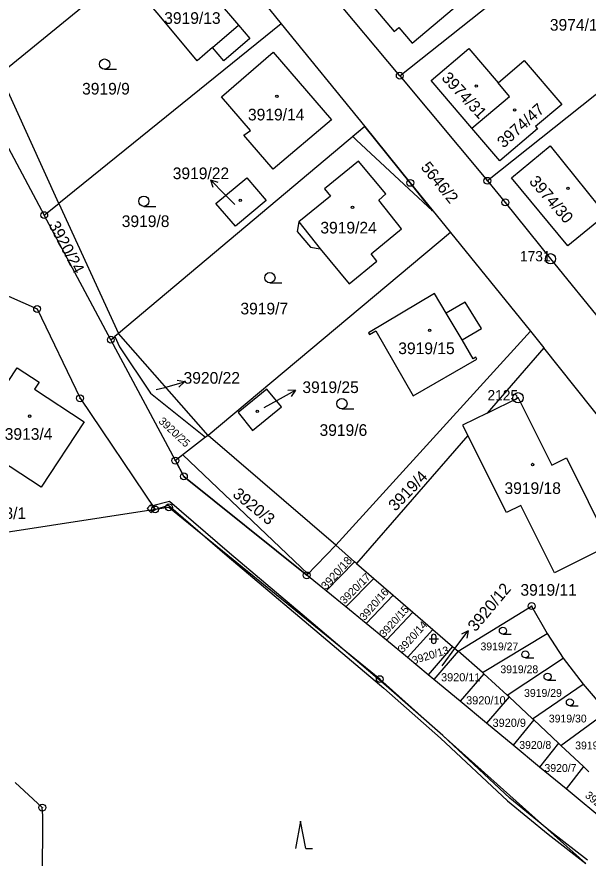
# Model space of a CAD drawing. Extents: x -644096 to -634268, y -1141430 to -1133463.
# Drawn here: x -639816.5 to -639733.3, y -1137562.9 to -1137440.3 of the extents above; entities that cross this region are included whole.
import ezdxf

# ---------------------------------------------------------------- set-up
doc = ezdxf.new("R2010")
doc.units = 0
for name, color, linetype in [('_CIVIL_CONSTRUCTION', 7, 'Continuous'), ('B_Hranice _3D', 7, 'Continuous'), ('M_Svah_Nasyp', 7, 'Continuous'), ('M_Svah_Zarez', 7, 'Continuous'), ('spodek_zarez', 7, 'Continuous'), ('svrsek_osa_sjezdy', 7, 'Continuous'), ('svrsek_osa_terminal_VRT', 7, 'Continuous'), ('svrsek_osa_VRT', 7, 'Continuous'), ('svrsek_popisy_VRT', 7, 'Continuous'), ('terminal_VRT', 7, 'Continuous')]:
    doc.layers.add(name, color=color, linetype=linetype)

msp = doc.modelspace()

# ---------------------------------------------------------------- linework, layer by layer
at = {"layer": '_CIVIL_CONSTRUCTION'}
for centre, radius in [((-639760.72, -1137448.89), 0.5), ((-639760.72, -1137448.89), 0.0303), ((-639759.19, -1137464.51), 0.5), ((-639747.96, -1137464.21), 0.5), ((-639759.19, -1137464.51), 0.0303), ((-639747.96, -1137464.21), 0.0303), ((-639745.34, -1137467.35), 0.5), ((-639745.34, -1137467.35), 0.0303), ((-639812.53, -1137469.21), 0.5), ((-639812.53, -1137469.21), 0.0303), ((-639738.76, -1137475.57), 0.75), ((-639738.76, -1137475.57), 0.03), ((-639813.56, -1137482.88), 0.5), ((-639813.56, -1137482.88), 0.0303), ((-639802.82, -1137487.37), 0.5), ((-639802.82, -1137487.37), 0.0303), ((-639807.31, -1137495.91), 0.5), ((-639807.31, -1137495.91), 0.0303), ((-639743.49, -1137495.83), 0.75), ((-639743.49, -1137495.83), 0.03), ((-639793.41, -1137504.99), 0.5), ((-639793.41, -1137504.99), 0.0303), ((-639792.18, -1137507.29), 0.5), ((-639792.18, -1137507.29), 0.0303), ((-639796.38, -1137512.11), 0.5), ((-639794.35, -1137511.8), 0.5), ((-639794.35, -1137511.8), 0.0303), ((-639796.38, -1137512.11), 0.0303), ((-639774.28, -1137521.7), 0.5), ((-639774.28, -1137521.7), 0.0303), ((-639741.51, -1137526.19), 0.5), ((-639741.51, -1137526.19), 0.0303), ((-639763.63, -1137536.84), 0.5), ((-639763.63, -1137536.84), 0.0303), ((-639812.81, -1137555.56), 0.5), ((-639812.81, -1137555.56), 0.0303)]:
    msp.add_circle(centre, radius, dxfattribs=at)
at = {"layer": 'B_Hranice _3D'}
for points in [[(-639767.57, -1137457.77), (-639767.01, -1137458.29), (-639755.94, -1137468.57), (-639759.19, -1137464.51), (-639765.83, -1137456.31)], [(-639793.41, -1137504.99), (-639792.18, -1137507.29), (-639774.28, -1137521.7), (-639774.1, -1137521.51), (-639792.35, -1137504.17)], [(-639797.29, -1137512.25), (-639796.38, -1137512.11), (-639796.73, -1137511.59), (-639796.89, -1137511.63), (-639797.05, -1137511.45), (-639797.55, -1137511.99)], [(-639796.97, -1137512.56), (-639796.38, -1137512.11), (-639797.29, -1137512.25)]]:
    msp.add_lwpolyline(points, close=True, dxfattribs=at)
msp.add_lwpolyline([(-639733.37, -1137563.23), (-639738.76, -1137559.05), (-639744.69, -1137554.17), (-639754.46, -1137545.05), (-639762.7, -1137537.79), (-639774.96, -1137527.41), (-639785.55, -1137518.47), (-639794.28, -1137510.93), (-639796.73, -1137511.59), (-639796.38, -1137512.11), (-639794.42, -1137511.47), (-639785.87, -1137518.85), (-639775.28, -1137527.79), (-639763.02, -1137538.17), (-639754.8, -1137545.43), (-639745.01, -1137554.55), (-639739.08, -1137559.43), (-639733.59, -1137563.71)], dxfattribs=at)
at = {"layer": 'M_Svah_Nasyp'}
for p, q in [((-639788.02, -1137444.8), (-639784.23, -1137441.55)), ((-639775.44, -1137470.21), (-639772.32, -1137474.11)), ((-639751.64, -1137487.41), (-639753.95, -1137483.52))]:
    msp.add_line(p, q, dxfattribs=at)
at = {"layer": 'M_Svah_Zarez'}
for centre in [(-639749.58, -1137450.41), (-639778.63, -1137451.91), (-639743.98, -1137453.88), (-639736.22, -1137465.31), (-639783.97, -1137467.05), (-639767.61, -1137468.09), (-639756.37, -1137485.99), (-639814.65, -1137498.51), (-639781.49, -1137497.82), (-639741.37, -1137505.56)]:
    msp.add_circle(centre, 0.175, dxfattribs=at)
at = {"layer": 'spodek_zarez'}
msp.add_circle((-638683.07, -1137056.85), 1378.08, dxfattribs=at)
at = {"layer": 'svrsek_osa_sjezdy'}
for p, q in [((-639803.72, -1137447.95), (-639801.97, -1137447.95)), ((-639798.01, -1137467.94), (-639796.26, -1137467.94)), ((-639779.64, -1137479.08), (-639777.89, -1137479.08)), ((-639769.15, -1137497.44), (-639767.4, -1137497.44)), ((-639756.44, -1137530.97), (-639755.1, -1137530.97)), ((-639756.1, -1137530.64), (-639756.1, -1137531.31)), ((-639755.44, -1137531.31), (-639755.44, -1137530.64)), ((-639745.7, -1137530.29), (-639744.51, -1137530.29)), ((-639742.41, -1137533.74), (-639741.21, -1137533.74)), ((-639739.19, -1137536.99), (-639737.99, -1137536.99)), ((-639735.94, -1137540.72), (-639734.74, -1137540.72)), ((-639775.17, -1137557.54), (-639775.92, -1137561.54)), ((-639774.42, -1137561.54), (-639775.17, -1137557.54)), ((-639774.42, -1137561.54), (-639773.42, -1137561.54))]:
    msp.add_line(p, q, dxfattribs=at)
for centre, radius in [((-639803.72, -1137447.2), 0.75), ((-639798.01, -1137467.19), 0.75), ((-639779.64, -1137478.33), 0.75), ((-639769.15, -1137496.69), 0.75), ((-639745.7, -1137529.78), 0.51), ((-639742.41, -1137533.23), 0.51), ((-639739.19, -1137536.48), 0.51), ((-639735.94, -1137540.21), 0.51)]:
    msp.add_circle(centre, radius, dxfattribs=at)
for centre, start, end in [((-639755.77, -1137530.64), 0, 180), ((-639755.77, -1137531.31), 180, 359.9879)]:
    msp.add_arc(centre, 0.335, start, end, dxfattribs=at)
at = {"layer": 'svrsek_osa_terminal_VRT'}
msp.add_arc((-642050.26, -1145189.6), 8802.25, 41.413152, 75.317049, dxfattribs=at)
at = {"layer": 'svrsek_popisy_VRT'}
for p, q in [((-639786.19, -1137466.19), (-639788.31, -1137464.07)), ((-639788.31, -1137464.07), (-639787.25, -1137464.42)), ((-639788.31, -1137464.07), (-639787.96, -1137465.13)), ((-639784.74, -1137467.65), (-639786.19, -1137466.19)), ((-639792.07, -1137493.53), (-639793.17, -1137493.31)), ((-639796.2, -1137494.64), (-639794.97, -1137494.31)), ((-639794.97, -1137494.31), (-639792.07, -1137493.53)), ((-639792.07, -1137493.53), (-639792.91, -1137494.28)), ((-639778.53, -1137496.17), (-639775.91, -1137494.72)), ((-639775.91, -1137494.72), (-639777.02, -1137494.76)), ((-639775.91, -1137494.72), (-639776.54, -1137495.64)), ((-639780.47, -1137497.25), (-639778.53, -1137496.17)), ((-639752.55, -1137532.19), (-639750.74, -1137529.79)), ((-639750.74, -1137529.79), (-639751.75, -1137530.29)), ((-639750.74, -1137529.79), (-639750.95, -1137530.89)), ((-639754.56, -1137534.91), (-639752.55, -1137532.19))]:
    msp.add_line(p, q, dxfattribs=at)
at = {"layer": 'terminal_VRT'}
for p, q in [((-639790.74, -1137425.6), (-639818.94, -1137448.69)), ((-639790.74, -1137425.6), (-639777.99, -1137441.32)), ((-639777.99, -1137441.32), (-639810.42, -1137467.5)), ((-639777.99, -1137441.32), (-639765.83, -1137456.31)), ((-639726, -1137446.77), (-639747.96, -1137464.21)), ((-639823.29, -1137449.07), (-639812.53, -1137469.21)), ((-639810.42, -1137467.5), (-639818.94, -1137448.69)), ((-639760.72, -1137448.89), (-639747.96, -1137464.21)), ((-639765.83, -1137456.31), (-639801.68, -1137486.45)), ((-639812.53, -1137469.21), (-639810.42, -1137467.5)), ((-639810.42, -1137467.5), (-639801.68, -1137486.45)), ((-639802.82, -1137487.37), (-639812.53, -1137469.21)), ((-639753.33, -1137471.75), (-639788.65, -1137501.31)), ((-639753.33, -1137471.75), (-639741.68, -1137486.13)), ((-639802.82, -1137487.37), (-639802.23, -1137486.89)), ((-639801.68, -1137486.45), (-639802.23, -1137486.89)), ((-639788.65, -1137501.31), (-639801.68, -1137486.45)), ((-639741.68, -1137486.13), (-639770.03, -1137517.3)), ((-639741.68, -1137486.13), (-639739.73, -1137488.54)), ((-639793.41, -1137504.99), (-639802.82, -1137487.37)), ((-639739.73, -1137488.54), (-639748, -1137498.07)), ((-639727.15, -1137504.4), (-639739.73, -1137488.54)), ((-639789.01, -1137501.59), (-639793.41, -1137504.99)), ((-639788.65, -1137501.31), (-639789.01, -1137501.59)), ((-639770.03, -1137517.3), (-639788.65, -1137501.31)), ((-639750.82, -1137501.32), (-639767.02, -1137519.98)), ((-639796.38, -1137512.11), (-639826.96, -1137516.85)), ((-639770.03, -1137517.3), (-639774.28, -1137521.7)), ((-639767.31, -1137519.73), (-639770.03, -1137517.3)), ((-639767.31, -1137519.73), (-639771.46, -1137523.97)), ((-639767.02, -1137519.98), (-639767.31, -1137519.73)), ((-639767.02, -1137519.98), (-639764.51, -1137522.15)), ((-639771.46, -1137523.97), (-639774.28, -1137521.7)), ((-639764.51, -1137522.15), (-639768.57, -1137526.29)), ((-639764.51, -1137522.15), (-639761.69, -1137524.59)), ((-639768.57, -1137526.29), (-639771.46, -1137523.97)), ((-639761.69, -1137524.59), (-639765.64, -1137528.71)), ((-639761.69, -1137524.59), (-639758.81, -1137527.08)), ((-639765.64, -1137528.71), (-639768.57, -1137526.29)), ((-639758.81, -1137527.08), (-639762.65, -1137531.18)), ((-639758.81, -1137527.08), (-639755.89, -1137529.61)), ((-639762.65, -1137531.18), (-639765.64, -1137528.71)), ((-639755.89, -1137529.61), (-639759.61, -1137533.7)), ((-639755.89, -1137529.61), (-639753.04, -1137532.08)), ((-639748.68, -1137535.86), (-639739.23, -1137530.19)), ((-639739.23, -1137530.19), (-639736.9, -1137533.79)), ((-639759.61, -1137533.7), (-639762.65, -1137531.18)), ((-639753.04, -1137532.08), (-639756.59, -1137536.2)), ((-639753.04, -1137532.08), (-639752.23, -1137532.78)), ((-639756.59, -1137536.2), (-639759.61, -1137533.7)), ((-639752.23, -1137532.78), (-639755.76, -1137536.88)), ((-639748.68, -1137535.86), (-639752.23, -1137532.78)), ((-639745.09, -1137539.15), (-639736.9, -1137533.79)), ((-639736.9, -1137533.79), (-639734.01, -1137537.55)), ((-639755.76, -1137536.88), (-639756.59, -1137536.2)), ((-639748.45, -1137536.05), (-639751.92, -1137540.07)), ((-639748.45, -1137536.05), (-639748.68, -1137535.86)), ((-639745.09, -1137539.15), (-639748.45, -1137536.05)), ((-639733.59, -1137563.71), (-639763.63, -1137536.84)), ((-639751.92, -1137540.07), (-639755.76, -1137536.88)), ((-639741.39, -1137542.62), (-639734.01, -1137537.55)), ((-639734.01, -1137537.55), (-639730.56, -1137541.6)), ((-639744.8, -1137539.42), (-639748.07, -1137543.25)), ((-639744.8, -1137539.42), (-639745.09, -1137539.15)), ((-639741.39, -1137542.62), (-639744.8, -1137539.42)), ((-639748.07, -1137543.25), (-639751.92, -1137540.07)), ((-639737.24, -1137546.5), (-639730.56, -1137541.6)), ((-639744.18, -1137546.47), (-639748.07, -1137543.25)), ((-639741.21, -1137542.79), (-639744.18, -1137546.47)), ((-639741.21, -1137542.79), (-639741.39, -1137542.62)), ((-639737.59, -1137546.18), (-639741.21, -1137542.79)), ((-639737.59, -1137546.18), (-639740.34, -1137549.65)), ((-639737.24, -1137546.5), (-639737.59, -1137546.18)), ((-639740.34, -1137549.65), (-639744.18, -1137546.47)), ((-639733.96, -1137549.59), (-639737.24, -1137546.5)), ((-639736.5, -1137552.83), (-639740.34, -1137549.65)), ((-639733.96, -1137549.59), (-639736.5, -1137552.83)), ((-639733.17, -1137550.33), (-639733.96, -1137549.59)), ((-639729.78, -1137558.39), (-639736.5, -1137552.83))]:
    msp.add_line(p, q, dxfattribs=at)
for points in [[(-639760.72, -1137448.89), (-639729.69, -1137424.21), (-639728.4, -1137423.18)], [(-639760.72, -1137448.89), (-639770.97, -1137436.6), (-639780.53, -1137424.83)], [(-639767.39, -1137435.44), (-639761.52, -1137442.44), (-639760.85, -1137441.88), (-639758.93, -1137444.17), (-639752.8, -1137439.02), (-639762.65, -1137427.41)], [(-639787.46, -1137437.68), (-639784.23, -1137441.55), (-639782.59, -1137443.46), (-639786.37, -1137446.71), (-639788.02, -1137444.8), (-639790.24, -1137446.71), (-639795.8, -1137440.08), (-639799.94, -1137435.14), (-639798.02, -1137433.54), (-639792.7, -1137429.1), (-639786.33, -1137436.74), (-639787.46, -1137437.68)], [(-639770.69, -1137455.33), (-639779.19, -1137462.53), (-639783.44, -1137457.57), (-639782.49, -1137456.86), (-639786.71, -1137451.96), (-639779.17, -1137445.47), (-639770.69, -1137455.33)], [(-639750.21, -1137456.53), (-639756.15, -1137449.57), (-639750.68, -1137444.92), (-639746.4, -1137449.94)], [(-639746.4, -1137449.94), (-639742.59, -1137446.69), (-639737.13, -1137453.09), (-639740.92, -1137456.32), (-639740.66, -1137456.62), (-639746.15, -1137461.3), (-639750.21, -1137456.53)], [(-639750.21, -1137456.53), (-639744.71, -1137451.92), (-639746.4, -1137449.94)], [(-639765.83, -1137456.31), (-639759.19, -1137464.51), (-639753.33, -1137471.75)], [(-639744.44, -1137463.76), (-639738.82, -1137459.12), (-639731.61, -1137468.03), (-639729.45, -1137466.28), (-639728.55, -1137467.4), (-639730.71, -1137469.15), (-639736.25, -1137473.71), (-639744.44, -1137463.76)], [(-639775.44, -1137470.21), (-639775.66, -1137471.59), (-639773.75, -1137473.9), (-639772.32, -1137474.11), (-639768.11, -1137479.22), (-639764.07, -1137475.92), (-639764.9, -1137474.83), (-639760.45, -1137471.21), (-639763.79, -1137467.01), (-639762.77, -1137466.11), (-639766.72, -1137461.34), (-639771.71, -1137465.36), (-639770.82, -1137466.45), (-639775.44, -1137470.21)], [(-639782.99, -1137463.77), (-639780.17, -1137467.08), (-639784.66, -1137470.83), (-639787.51, -1137467.5), (-639782.99, -1137463.77)], [(-639747.96, -1137464.21), (-639745.34, -1137467.35), (-639738.76, -1137475.57), (-639730.95, -1137485.18)], [(-639826.59, -1137481.58), (-639817.73, -1137481.03), (-639813.56, -1137482.88), (-639807.31, -1137495.91), (-639796.38, -1137512.11)], [(-639753.95, -1137483.52), (-639755.67, -1137480.63), (-639765.28, -1137486.35), (-639765.13, -1137486.61)], [(-639749.62, -1137489.93), (-639750.01, -1137490.16), (-639751.64, -1137487.41), (-639748.83, -1137485.74), (-639751.19, -1137481.88), (-639753.95, -1137483.52)], [(-639765.13, -1137486.61), (-639764.22, -1137486.09), (-639758.79, -1137495.54)], [(-639802.23, -1137486.89), (-639801.58, -1137488.42), (-639797.04, -1137495.16), (-639789.01, -1137501.59)], [(-639758.79, -1137495.54), (-639749.47, -1137490.19), (-639749.62, -1137489.93)], [(-639823.48, -1137502.01), (-639816.48, -1137491.46), (-639813.28, -1137493.57), (-639813.95, -1137494.59), (-639806.71, -1137499.36), (-639812.99, -1137508.88), (-639823.48, -1137502.01)], [(-639777.97, -1137497.16), (-639780.08, -1137494.57), (-639784.29, -1137497.98), (-639782.18, -1137500.58), (-639777.97, -1137497.16)], [(-639748, -1137498.07), (-639743.49, -1137495.83), (-639738.57, -1137505.63), (-639736.42, -1137504.56), (-639730.09, -1137517.33), (-639738.17, -1137521.35), (-639743.06, -1137511.52), (-639745.18, -1137512.57), (-639750.82, -1137501.32)], [(-639748, -1137498.07), (-639751.56, -1137499.84), (-639750.82, -1137501.32)], [(-639774.28, -1137521.7), (-639792.18, -1137507.29), (-639793.41, -1137504.99)], [(-639763.63, -1137536.84), (-639794.35, -1137511.8), (-639796.38, -1137512.11)], [(-639752.23, -1137532.78), (-639741.51, -1137526.19), (-639739.23, -1137530.19)], [(-639812.85, -1137571.85), (-639812.76, -1137566.33), (-639812.71, -1137556.76), (-639812.81, -1137555.56), (-639816.75, -1137551.89)]]:
    msp.add_lwpolyline(points, dxfattribs=at)

# ---------------------------------------------------------------- texts
at = {"layer": '_CIVIL_CONSTRUCTION'}
for s, p in [('1731', (-639743.21, -1137475.95)), ('2125', (-639747.94, -1137496.21))]:
    msp.add_text(s, height=1.5, dxfattribs=at).set_placement(p)
at = {"layer": 'svrsek_osa_VRT'}
for s, height, p in [('3919/13', 1.7, (-639795.04, -1137441.34)), ('3974/13', 1.7, (-639738.85, -1137442.33)), ('3919/9', 1.7, (-639807.01, -1137451.64)), ('3919/14', 1.7, (-639782.84, -1137455.41)), ('3919/22', 1.7, (-639793.8, -1137463.97)), ('3919/8', 1.7, (-639801.23, -1137470.95)), ('3919/24', 1.7, (-639772.29, -1137471.89)), ('3919/7', 1.7, (-639783.94, -1137483.68)), ('3919/15', 1.7, (-639760.94, -1137489.47)), ('3920/22', 1.7, (-639792.22, -1137493.78)), ('3919/25', 1.7, (-639774.91, -1137495.14)), ('3919/6', 1.7, (-639772.41, -1137501.39)), ('3913/4', 1.7, (-639818.28, -1137501.96)), ('3919/18', 1.7, (-639745.46, -1137509.85)), ('3913/1', 1.7, (-639822.11, -1137513.5)), ('3919/11', 1.7, (-639743.14, -1137524.68)), ('3919/27', 1.14, (-639748.96, -1137532.64)), ('3919/28', 1.14, (-639746.06, -1137535.97)), ('3920/11', 1.19, (-639754.71, -1137537.16)), ('3919/29', 1.14, (-639742.61, -1137539.42)), ('3920/10', 1.19, (-639751.05, -1137540.52)), ('3919/30', 1.14, (-639739, -1137543.15)), ('3920/9', 1.19, (-639747.2, -1137543.79)), ('3920/8', 1.14, (-639743.31, -1137547)), ('3919/31', 1.14, (-639735.16, -1137547.07)), ('3920/7', 1.14, (-639739.64, -1137550.36))]:
    msp.add_text(s, height=height, dxfattribs=at).set_placement(p)
for s, height, rotation, p in [('3974/31', 1.7, 313, (-639754.74, -1137449.31)), ('3974/47', 1.7, 42, (-639745.6, -1137459.53)), ('5646/2', 1.7, 309, (-639757.75, -1137462.28)), ('3974/30', 1.7, 311, (-639741.97, -1137464.37)), ('3920/24', 1.7, 298, (-639811.94, -1137470.64)), ('3920/25', 1.14, 317, (-639795.95, -1137499.37)), ('3919/4', 1.7, 46, (-639761.35, -1137512.47)), ('3920/3', 1.7, 321, (-639785.2, -1137510.11)), ('3920/18', 1.19, 48, (-639771.43, -1137523.9)), ('3920/17', 1.14, 45, (-639768.77, -1137525.97)), ('3920/12', 1.7, 50, (-639749.68, -1137530.03)), ('3920/16', 1.14, 49, (-639765.85, -1137528.38)), ('3920/15', 1.14, 48, (-639762.97, -1137530.85)), ('3920/14', 1.14, 48, (-639760.3, -1137533.09)), ('3920/13', 1.14, 17, (-639758.73, -1137534.69)), ('3920/6', 1.14, 320, (-639733.82, -1137553.94))]:
    msp.add_text(s, height=height, rotation=rotation, dxfattribs=at).set_placement(p)

doc.saveas('drawing.dxf')
